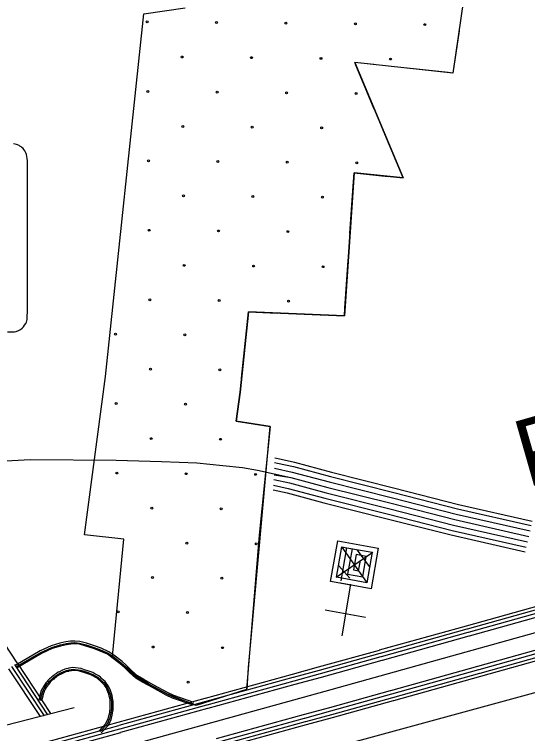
# Model space of a CAD drawing. Extents: x 1788175 to 1969470, y 584502 to 738744.
# Drawn here: x 1888808 to 1891652, y 675485 to 679468 of the extents above; entities that cross this region are included whole.
import ezdxf

# ---------------------------------------------------------------- set-up
doc = ezdxf.new("R2010")
doc.units = 0
for name, color, linetype in [('DESIGN - EROSION CONTROL - Devices', 7, 'Continuous'), ('DESIGN - ROW - Right-of-Way and Easement Labels', 7, 'Continuous'), ('DESIGN - ROW - Slope Lines', 7, 'Continuous'), ('DESIGN - SCRATCH - User 1', 7, 'Continuous'), ('DESIGN - UTILITIES - Cable (Underground) with Text', 7, 'Continuous'), ('SURVEY - CENTERLINE - Preliminary', 7, 'Continuous'), ('SURVEY - CENTERLINE - Preliminary Text', 7, 'Continuous'), ('SURVEY - DRAINAGE - Area Shapes', 7, 'Continuous'), ('SURVEY - DRAINAGE - Storm Sewer', 7, 'Continuous'), ('SURVEY - NON-TRANSPORTATION - Features', 7, 'Continuous'), ('SURVEY - TRANSPORTATION - Roads', 7, 'Continuous'), ('SURVEY - VEGETATION - Features with Text', 7, 'Continuous')]:
    doc.layers.add(name, color=color, linetype=linetype)

msp = doc.modelspace()

# ---------------------------------------------------------------- linework, layer by layer
at = {"layer": 'DESIGN - EROSION CONTROL - Devices'}
for centre in [(1889543.9, 679426.1), (1889928.4, 679422.3), (1890313, 679418.6), (1890697.5, 679414.9), (1891082.1, 679411.1), (1889738, 679231.9), (1890122.6, 679228.2), (1890507.1, 679224.4), (1890891.7, 679220.7), (1889547.6, 679041.5), (1889932.1, 679037.8), (1890316.7, 679034), (1890701.2, 679030.3), (1889741.7, 678847.4), (1890126.3, 678843.6), (1890510.8, 678839.9), (1889551.3, 678656.9), (1889935.9, 678653.2), (1890320.4, 678649.5), (1890705, 678645.7), (1889745.5, 678462.8), (1890130, 678459.1), (1890514.6, 678455.3), (1889555.1, 678272.4), (1889939.6, 678268.7), (1890324.2, 678264.9), (1889749.2, 678078.3), (1890133.8, 678074.5), (1890518.3, 678070.8), (1889558.8, 677887.8), (1889943.3, 677884.1), (1890327.9, 677880.4), (1889368.4, 677697.4), (1889752.9, 677693.7), (1889562.5, 677503.3), (1889947.1, 677499.6), (1889372.1, 677312.9), (1889756.7, 677309.1), (1889566.3, 677118.7), (1889950.8, 677115), (1889375.8, 676928.3), (1889760.4, 676924.6), (1890145, 676920.9), (1889570, 676734.2), (1889954.5, 676730.5), (1889764.1, 676540), (1890148.7, 676536.3), (1889573.7, 676349.6), (1889958.3, 676345.9), (1889383.3, 676159.2), (1889767.9, 676155.5), (1889577.5, 675965.1), (1889962, 675961.3), (1889771.6, 675770.9)]:
    msp.add_circle(centre, 5.28, dxfattribs=at)
at = {"layer": 'DESIGN - ROW - Slope Lines'}
for points in [[(1888880.4, 678640.3), (1888880.3, 678648.1), (1888880.1, 678656.1), (1888879.1, 678670.8), (1888877.7, 678681.2), (1888875.9, 678692), (1888873.9, 678698), (1888870.7, 678704.6), (1888866.3, 678712.1), (1888860.9, 678719.5), (1888856.2, 678724.9), (1888850.3, 678730.5), (1888845.6, 678734.3), (1888839.2, 678738.8), (1888834.2, 678741.7), (1888825.9, 678745.7), (1888819.8, 678747.9), (1888812.6, 678749.3), (1888803.3, 678750.7)], [(1888770.5, 677709.7), (1888791.2, 677710), (1888808.2, 677710.2), (1888818.4, 677712.7), (1888830.7, 677717.5), (1888841.8, 677723.9), (1888850.8, 677730.7), (1888858.9, 677738.7), (1888865.1, 677746.7), (1888871.1, 677756.5), (1888874.7, 677764.2), (1888877.3, 677771.3), (1888878.8, 677778.8), (1888879.6, 677787.1), (1888879.9, 677797.1), (1888880.4, 677820.4), (1888880.4, 678640.3)]]:
    msp.add_lwpolyline(points, dxfattribs=at)
at = {"layer": 'DESIGN - SCRATCH - User 1'}
msp.add_line((1890694.3, 679201.8), (1890962.6, 678562), dxfattribs=at)
for points in [[(1891312.7, 680425), (1891223, 679743.3), (1891311.7, 679651.1), (1891237.9, 679142.8), (1890694.3, 679201.8)], [(1890094.9, 675730.3), (1889816.2, 675640.8), (1889656.7, 675703.8), (1889553.4, 675760), (1889465.8, 675820.7), (1889351.2, 675914), (1889414.1, 676561.6), (1889196.6, 676586), (1889313.7, 677462.1), (1889524.8, 679470.3), (1889754.1, 679504.4)], [(1890962.6, 678562), (1890690.4, 678591.2), (1890636.7, 677799.5), (1890105.5, 677820.8), (1890058.7, 677375.7), (1890037.3, 677215.1), (1890224.9, 677186.1), (1890163.8, 676583.6), (1890094.9, 675730.3)]]:
    msp.add_lwpolyline(points, dxfattribs=at)
at = {"layer": 'DESIGN - UTILITIES - Cable (Underground) with Text'}
msp.add_line((1890529.5, 676170.2), (1890754, 676130), dxfattribs=at)
for points in [[(1890671.2, 676303), (1890672, 676308), (1890559.8, 676328.1), (1890600, 676552.6), (1890824.5, 676512.4), (1890784.3, 676287.9), (1890615.9, 676318.1), (1890616.6, 676322)], [(1890591.1, 676351.4), (1890793.7, 676489.9)], [(1890618.4, 676332), (1890651.1, 676514.5), (1890791.4, 676489.4), (1890761.3, 676321), (1890592.9, 676351.1), (1890623, 676519.5), (1890679.1, 676509.5), (1890654, 676369.1), (1890738.3, 676354.1), (1890758.3, 676466.3), (1890702.2, 676476.4), (1890687.1, 676392.2), (1890715.2, 676387.2), (1890725.2, 676443.3)], [(1890761, 676323.9), (1890623.8, 676517.3)], [(1890776.4, 676410.1), (1890709.9, 676501.9)], [(1890667.3, 676346.6), (1890605.3, 676414)], [(1890624.3, 676027.4), (1890673.1, 676313.8)]]:
    msp.add_lwpolyline(points, dxfattribs=at)
at = {"layer": 'SURVEY - CENTERLINE - Preliminary'}
for points in [[(1894727, 676889.1), (1890528.7, 675719.1), (1888662.3, 675204.6), (1885787.2, 674407.4), (1882733, 673547), (1882432.6, 673463), (1882130.1, 673377), (1881827.7, 673299), (1881509.2, 673224.9), (1881200.5, 673190.8), (1880927.6, 673165), (1880734.3, 673151.7), (1880545, 673150.4), (1880242.1, 673142.4), (1880058.7, 673147.2), (1879329.9, 673174.8)], [(1891793.9, 676215.5), (1891312.2, 676081.2)], [(1891798.6, 676198.6), (1891316.9, 676064.4)], [(1891803.9, 676179.4), (1891322.3, 676045.1)], [(1891809.4, 676159.8), (1891327.7, 676025.6)], [(1891311.3, 676081), (1890829.7, 675946.8)], [(1891316, 676064.1), (1890834.4, 675929.9)], [(1891321.4, 676044.9), (1890839.8, 675910.6)], [(1891326.9, 676025.3), (1890845.2, 675891.1)], [(1891856.2, 675991.8), (1891374.6, 675857.6)], [(1891862.5, 675972.5), (1891380.9, 675838.3)], [(1890828.8, 675946.5), (1890491.7, 675852.6), (1890347.5, 675812.8)], [(1890833.5, 675929.7), (1890496.4, 675835.7), (1890352.1, 675796)], [(1891867.9, 675953.2), (1891386.3, 675819)], [(1891872.6, 675936.4), (1891391, 675802.1)], [(1890838.9, 675910.4), (1890501.7, 675816.5), (1890357.4, 675776.7)], [(1890844.3, 675890.9), (1890507.2, 675796.9), (1890362.8, 675757.1)], [(1891373.7, 675857.3), (1890892, 675723.1)], [(1890346.6, 675812.6), (1889864.6, 675679.7)], [(1891380, 675838), (1890898.4, 675703.8)], [(1891385.4, 675818.8), (1890903.7, 675684.5)], [(1890351.2, 675795.7), (1889869.2, 675662.8)], [(1890356.5, 675776.4), (1889874.5, 675643.6)], [(1891390.1, 675801.9), (1890908.4, 675667.7)], [(1890361.9, 675756.9), (1889879.9, 675624)], [(1890891.2, 675722.8), (1890553.7, 675628.8), (1890409.2, 675589)], [(1890897.5, 675703.6), (1890559.2, 675609.3), (1890415.4, 675569.6)], [(1889863.7, 675679.5), (1889381.7, 675546.6)], [(1889868.3, 675662.6), (1889386.3, 675529.7)], [(1890902.9, 675684.3), (1890564.5, 675590), (1890420.8, 675550.4)], [(1890907.6, 675667.4), (1890569.2, 675573.1), (1890425.4, 675533.5)], [(1889873.6, 675643.3), (1889391.6, 675510.5)], [(1889879, 675623.8), (1889397, 675490.9)], [(1890408.3, 675588.7), (1889926.3, 675455.8)], [(1890414.6, 675569.4), (1889932.5, 675436.5)], [(1889380.8, 675546.4), (1888898.8, 675413.5)], [(1889385.4, 675529.5), (1888903.4, 675396.6)], [(1890419.9, 675550.1), (1889937.9, 675417.3)], [(1890424.5, 675533.2), (1889942.5, 675400.4)], [(1889390.7, 675510.2), (1888908.7, 675377.3)], [(1889396.1, 675490.7), (1888914.1, 675357.8)]]:
    msp.add_lwpolyline(points, dxfattribs=at)
at = {"layer": 'SURVEY - CENTERLINE - Preliminary Text'}
for points in [[(1888546.9, 676295.3), (1888822.6, 675878.2)], [(1888791.8, 675856.7), (1888972.5, 675583.2)], [(1888808.5, 675867.8), (1888992.4, 675589.3)], [(1888823.1, 675877.4), (1889008.9, 675596.1)], [(1888775.3, 675844.8), (1888950.7, 675579.5)]]:
    msp.add_lwpolyline(points, dxfattribs=at)
at = {"layer": 'SURVEY - DRAINAGE - Area Shapes'}
msp.add_lwpolyline([(1887917, 676988), (1888619.8, 676988), (1888897.3, 677003.6), (1889371.7, 676999.9), (1889623.9, 676992.3), (1889819.7, 676984.8), (1889962.8, 676969.7), (1890072, 676958.4), (1890154.8, 676943.3), (1890247.5, 676924.1)], dxfattribs=at)
at = {"layer": 'SURVEY - DRAINAGE - Storm Sewer'}
msp.add_lwpolyline([(1888627.8, 675498.2), (1889139, 675630.6)], dxfattribs=at)
at = {"layer": 'SURVEY - NON-TRANSPORTATION - Features'}
for points in [[(1889803.4, 675658.2), (1889690.9, 675697.2), (1889656.9, 675713.1), (1889581.1, 675754.4), (1889526, 675784.3), (1889491.1, 675806.3), (1889458.4, 675833.8), (1889428.5, 675863.8), (1889405, 675884.3), (1889358.5, 675919.7), (1889332.3, 675938.8), (1889289.7, 675957.7), (1889252.3, 675971.8), (1889208.2, 675985.7), (1889171.5, 675995.8), (1889143.6, 675998.2), (1889119.4, 675997.6), (1889093.2, 675992.8), (1889060.4, 675985.8), (1889012.2, 675971.1), (1888951.3, 675943), (1888816, 675864.4)], [(1888820.6, 675856.6), (1888955.4, 675935), (1889015.4, 675962.7), (1889062.7, 675977.1), (1889094.9, 675984), (1889120.3, 675988.6), (1889143.4, 675989.2), (1889169.9, 675986.9), (1889205.6, 675977.1), (1889249.4, 675963.2), (1889286.3, 675949.4), (1889327.8, 675931), (1889353.2, 675912.5), (1889399.3, 675877.4), (1889422.3, 675857.2), (1889452.3, 675827.2), (1889485.7, 675799), (1889521.5, 675776.5), (1889576.8, 675746.5), (1889652.9, 675705), (1889687.5, 675688.9), (1889800.4, 675649.7)], [(1889798.2, 675643.1), (1889684.8, 675682.4), (1889649.7, 675698.8), (1889573.5, 675740.4), (1889517.9, 675770.4), (1889481.6, 675793.3), (1889447.6, 675822.1), (1889417.5, 675852.1), (1889394.8, 675871.9), (1889349, 675906.9), (1889324.3, 675924.9), (1889283.6, 675942.9), (1889247.1, 675956.6), (1889203.6, 675970.4), (1889168.6, 675980), (1889143.1, 675982.2), (1889121, 675981.6), (1889096.3, 675977.1), (1889064.4, 675970.3), (1889017.9, 675956.1), (1888958.7, 675928.8), (1888824.1, 675850.6)], [(1889290, 675490.5), (1889329, 675531.9), (1889343.8, 675563.9), (1889349.8, 675586.9), (1889352.3, 675599.4), (1889353.4, 675611.8), (1889354.7, 675618), (1889354.7, 675618), (1889354.7, 675618), (1889354.7, 675618), (1889354.7, 675618), (1889354.7, 675618), (1889354.7, 675664.1), (1889354, 675673.2), (1889352.2, 675684), (1889349.2, 675697.4), (1889346.1, 675708.2), (1889340.2, 675723.6), (1889330.6, 675747.6), (1889319.3, 675763.9), (1889310.5, 675773.9), (1889293.5, 675788.9), (1889284.8, 675797.3), (1889275.3, 675805.3), (1889264.2, 675811.4), (1889254.2, 675817.3), (1889242.2, 675823), (1889232, 675827.5), (1889220.7, 675831.7), (1889197.4, 675839.5), (1889177.7, 675845.8), (1889162.5, 675848.2), (1889146.1, 675850.3), (1889133, 675851.6), (1889121.7, 675849.1), (1889109.5, 675847.9), (1889103.5, 675845.5), (1889095.7, 675844.4), (1889087.7, 675841.7), (1889087.7, 675841.7), (1889071, 675834.5), (1889057.4, 675827.7), (1889051.1, 675825.5), (1889041, 675818.9), (1889033.7, 675814), (1889027.9, 675809.4), (1889020.6, 675804.5), (1889015.6, 675799.5), (1889007.9, 675792.9), (1889001.9, 675788.1), (1888994.3, 675780.5), (1888989.2, 675774.1), (1888983.3, 675766), (1888976.3, 675756.6), (1888971.5, 675749.4), (1888965.6, 675739.9), (1888960.6, 675731.1), (1888955.5, 675718.5), (1888953.1, 675708.9), (1888949.6, 675697.2), (1888943.8, 675670.3)], [(1888952.6, 675668.4), (1888958.3, 675694.9), (1888961.8, 675706.5), (1888964.1, 675715.7), (1888968.7, 675727.2), (1888973.3, 675735.3), (1888979.1, 675744.5), (1888983.7, 675751.4), (1888990.6, 675760.6), (1888996.4, 675768.7), (1889001, 675774.5), (1889007.9, 675781.4), (1889013.7, 675786), (1889021.7, 675792.9), (1889026.3, 675797.5), (1889033.3, 675802.2), (1889039, 675806.8), (1889045.9, 675811.4), (1889055.2, 675817.4), (1889060.9, 675819.4), (1889074.8, 675826.4), (1889082.8, 675829.8), (1889090.9, 675833.3), (1889097.8, 675835.6), (1889105.9, 675836.7), (1889111.6, 675839), (1889123.2, 675840.2), (1889133.5, 675842.5), (1889145.1, 675841.3), (1889161.2, 675839.3), (1889175.6, 675837), (1889194.6, 675831), (1889217.7, 675823.2), (1889228.7, 675819.2), (1889238.4, 675814.8), (1889250, 675809.4), (1889259.8, 675803.6), (1889270.2, 675797.8), (1889278.8, 675790.6), (1889287.4, 675782.3), (1889304.2, 675767.6), (1889312.2, 675758.3), (1889322.6, 675743.4), (1889331.8, 675720.3), (1889337.6, 675705.3), (1889340.5, 675695.2), (1889343.4, 675682.3), (1889345.1, 675672.2), (1889345.7, 675663.8), (1889345.7, 675654.6), (1889345.7, 675648.8), (1889345.7, 675640.8), (1889345.7, 675633.8), (1889345.7, 675625.8), (1889345.7, 675618.9), (1889344.5, 675613.1), (1889343.4, 675600.7), (1889341, 675588.9), (1889335.3, 675567), (1889321.5, 675537), (1889283.4, 675496.7)], [(1889278.3, 675501.5), (1889315.6, 675541), (1889328.7, 675569.4), (1889334.2, 675590.4), (1889336.4, 675601.7), (1889337.6, 675614.1), (1889338.7, 675619.6), (1889338.7, 675619.6), (1889338.7, 675619.6), (1889338.7, 675619.6), (1889338.7, 675619.6), (1889338.7, 675619.6), (1889338.7, 675663.6), (1889338.1, 675671.3), (1889336.5, 675680.9), (1889333.7, 675693.5), (1889330.9, 675703.1), (1889325.3, 675717.7), (1889316.4, 675740), (1889306.7, 675754), (1889299.2, 675762.6), (1889282.7, 675777.1), (1889274.1, 675785.4), (1889266.2, 675792), (1889256.3, 675797.5), (1889246.7, 675803.2), (1889235.5, 675808.5), (1889226, 675812.7), (1889215.4, 675816.6), (1889192.5, 675824.3), (1889174, 675830.2), (1889160.2, 675832.4), (1889144.3, 675834.4), (1889134, 675835.4), (1889124.3, 675833.3), (1889113.3, 675832.2), (1889107.7, 675829.9), (1889099.4, 675828.7), (1889093.4, 675826.7), (1889093.4, 675826.7), (1889077.7, 675820), (1889063.7, 675813), (1889058.3, 675811.1), (1889049.8, 675805.5), (1889043.1, 675801.1), (1889037.4, 675796.5), (1889030.8, 675792.1), (1889026.5, 675787.8), (1889018.1, 675780.6), (1889012.6, 675776.2), (1889006.2, 675769.8), (1889001.9, 675764.5), (1888996.2, 675756.5), (1888989.4, 675747.4), (1888985, 675740.7), (1888979.3, 675731.7), (1888975, 675724.2), (1888970.8, 675713.5), (1888968.5, 675704.6), (1888965.1, 675693.2), (1888959.4, 675666.9)]]:
    msp.add_lwpolyline(points, dxfattribs=at)
at = {"layer": 'SURVEY - TRANSPORTATION - Roads'}
for points in [[(1890251.4, 677011.7), (1890270.5, 677008), (1890361.2, 676987.8), (1890566.1, 676932.6), (1890917, 676844.7), (1891269.6, 676754.9), (1891677.7, 676662.3)], [(1890250.2, 676986.8), (1890265.4, 676983.8), (1890355.3, 676963.8), (1890559.8, 676908.7), (1890911, 676820.8), (1891263.8, 676730.9), (1891672.3, 676638.2)], [(1890247.2, 676924.3), (1890340.5, 676903.6), (1890544.2, 676848.7), (1890895.8, 676760.7), (1891249.3, 676670.6), (1891658.5, 676577.7)], [(1890248.7, 676955.7), (1890347.9, 676933.7), (1890552, 676878.7), (1890903.4, 676790.7), (1891256.6, 676700.8), (1891665.4, 676607.9)], [(1890245.6, 676892.9), (1890333.1, 676873.5), (1890536.4, 676818.7), (1890888.2, 676730.6), (1891242.1, 676640.5), (1891651.7, 676547.5)], [(1890246.9, 676918.5), (1890340.5, 676903.6), (1890544.2, 676848.7), (1890895.8, 676760.7), (1891249.3, 676670.6), (1891658.5, 676577.7)], [(1890244.1, 676861.5), (1890325.7, 676843.4), (1890528.7, 676788.7), (1890880.6, 676700.5), (1891234.8, 676610.3), (1891644.8, 676517.3)], [(1890242.8, 676835.4), (1890319.6, 676818.4), (1890522.2, 676763.8), (1890874.3, 676675.6), (1891228.8, 676585.3), (1891639.1, 676492.2)], [(1892610.5, 675969.7), (1892584.1, 675963.1), (1892219.5, 675855.8), (1890235.3, 675314)]]:
    msp.add_lwpolyline(points, dxfattribs=at)
at = {"layer": 'SURVEY - VEGETATION - Features with Text'}
for points in [[(1891312.7, 680425), (1891223, 679743.3), (1891311.7, 679651.1), (1891237.9, 679142.8), (1890694.3, 679201.8)], [(1891272, 679377.5), (1891237.9, 679142.8), (1891211.3, 679145.7)], [(1890962.6, 678562), (1890694.3, 679201.8)], [(1890700.4, 679187.3), (1890694.3, 679201.8)], [(1890799.7, 679190.3), (1890694.3, 679201.8)], [(1890802.5, 678943.8), (1890700.4, 679187.3)], [(1891211.3, 679145.7), (1890948.8, 679174.2)], [(1890962.6, 678562), (1890860.5, 678805.5)], [(1890105.6, 675852.1), (1890173, 676609.9), (1890224.9, 677186.1), (1890037.3, 677215.1), (1890058.7, 677375.7), (1890105.5, 677820.8), (1890636.7, 677799.5), (1890690.4, 678591.2), (1890962.6, 678562)], [(1890685.4, 678517.5), (1890690.4, 678591.2), (1890879.5, 678570.9)], [(1890667.5, 678254.1), (1890685.4, 678517.5)], [(1890639.5, 677841.1), (1890657.4, 678104.5)], [(1890414.5, 677808.4), (1890636.7, 677799.5), (1890639.5, 677841.1)], [(1890094.6, 677716.6), (1890105.5, 677820.8), (1890264.6, 677814.4)], [(1890067, 677454), (1890094.6, 677716.6)], [(1890208.4, 677188.6), (1890037.3, 677215.1), (1890049.3, 677305.1)], [(1890202.7, 676939.7), (1890224.9, 677186.1), (1890208.4, 677188.6)], [(1890165.6, 676527.4), (1890173, 676609.9), (1890189.2, 676790.3)], [(1890142.2, 676264.4), (1890165.6, 676527.4)], [(1890105.6, 675852.1), (1890129, 676115)], [(1890098.3, 675733.6), (1890105.6, 675852.1)]]:
    msp.add_lwpolyline(points, dxfattribs=at)

# ---------------------------------------------------------------- texts
at = {"layer": 'DESIGN - ROW - Right-of-Way and Easement Labels'}
msp.add_text('PEYTON', height=370, rotation=15.9372, dxfattribs=at).set_placement((1891648.7, 676846.7))

doc.saveas('drawing.dxf')
